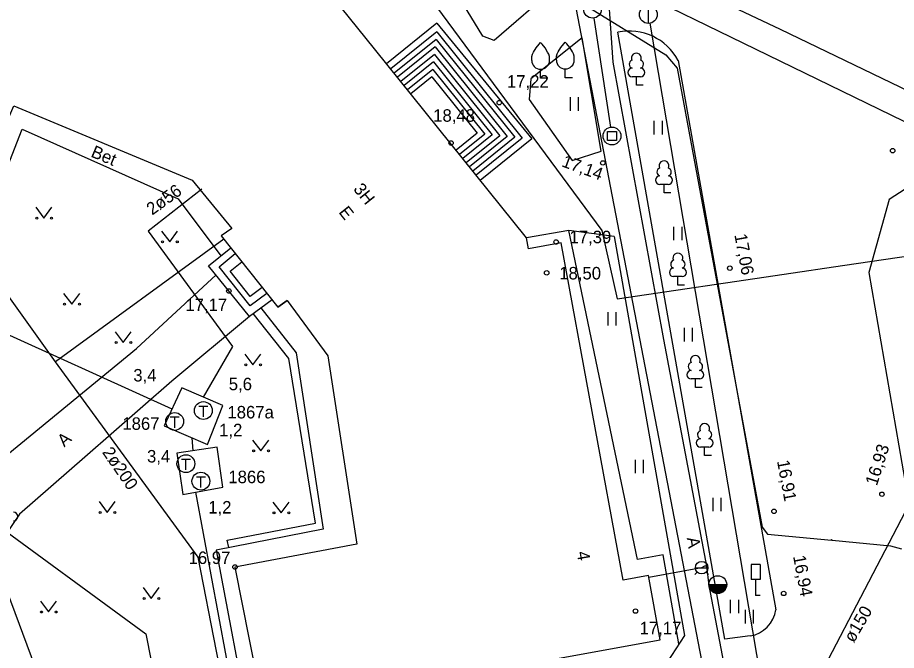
# Model space of a CAD drawing. Extents: x 713540 to 713867, y 6589774 to 6590061.
# Drawn here: x 713651.49 to 713700.77, y 6589880.28 to 6589915.75 of the extents above; entities that cross this region are included whole.
import ezdxf

# ---------------------------------------------------------------- set-up
doc = ezdxf.new("R2010")
doc.units = 0
for name, color, linetype in [('DKAEV', 7, 'Continuous'), ('HALJASTUS', 7, 'Continuous'), ('HOONE', 7, 'Continuous'), ('HOONEDET', 7, 'Continuous'), ('KAEVU_NR', 7, 'Continuous'), ('KKAEV', 7, 'Continuous'), ('KORGUS', 7, 'Continuous'), ('KPKAABEL', 7, 'Continuous'), ('KTRASS', 7, 'Continuous'), ('LIIKLUS', 7, 'Continuous'), ('MPKAABEL', 7, 'Continuous'), ('PUU', 7, 'Continuous'), ('SITRASS', 7, 'Continuous'), ('SKTRASS', 7, 'Continuous'), ('TEE', 7, 'Continuous'), ('TKAEV', 7, 'Continuous'), ('TORU NR', 7, 'Continuous'), ('TTRASS', 7, 'Continuous'), ('VKAEV', 7, 'Continuous'), ('VTRASS', 7, 'Continuous'), ('Слой 1', 7, 'Continuous')]:
    doc.layers.add(name, color=color, linetype=linetype)

msp = doc.modelspace()

# ---------------------------------------------------------------- linework, layer by layer
at = {"layer": 'DKAEV'}
for p, q in [((713684.57, 6589908.86), (713684.57, 6589909.36)), ((713684.57, 6589909.36), (713685.07, 6589909.36)), ((713685.07, 6589909.36), (713685.07, 6589908.86)), ((713685.07, 6589908.86), (713684.57, 6589908.86))]:
    msp.add_line(p, q, dxfattribs=at)
for centre in [(713683.732, 6589916.218), (713684.82, 6589909.11)]:
    msp.add_circle(centre, 0.5, dxfattribs=at)
at = {"layer": 'HALJASTUS'}
for p, q in [((713682.474, 6589911.279), (713682.474, 6589910.518)), ((713682.929, 6589911.279), (713682.929, 6589910.518)), ((713687.173, 6589909.96), (713687.173, 6589909.199)), ((713687.628, 6589909.96), (713687.628, 6589909.199)), ((713652.507, 6589905.117), (713652.97, 6589904.51)), ((713652.97, 6589904.51), (713653.416, 6589905.117)), ((713688.275, 6589904.027), (713688.275, 6589903.266)), ((713688.731, 6589904.027), (713688.731, 6589903.266)), ((713659.557, 6589903.777), (713660.02, 6589903.17)), ((713660.02, 6589903.17), (713660.466, 6589903.777)), ((713654.067, 6589900.287), (713654.53, 6589899.68)), ((713654.53, 6589899.68), (713654.976, 6589900.287)), ((713684.582, 6589899.241), (713684.582, 6589898.48)), ((713685.037, 6589899.241), (713685.037, 6589898.48)), ((713656.957, 6589898.137), (713657.42, 6589897.53)), ((713657.42, 6589897.53), (713657.866, 6589898.137)), ((713688.869, 6589898.349), (713688.869, 6589897.588)), ((713689.324, 6589898.349), (713689.324, 6589897.588)), ((713664.227, 6589896.887), (713664.69, 6589896.28)), ((713664.69, 6589896.28), (713665.136, 6589896.887)), ((713664.667, 6589892.067), (713665.13, 6589891.46)), ((713665.13, 6589891.46), (713665.576, 6589892.067)), ((713686.113, 6589890.967), (713686.113, 6589890.206)), ((713686.568, 6589890.967), (713686.568, 6589890.206)), ((713656.057, 6589888.617), (713656.52, 6589888.01)), ((713656.52, 6589888.01), (713656.966, 6589888.617)), ((713690.48, 6589888.837), (713690.48, 6589888.076)), ((713690.935, 6589888.837), (713690.935, 6589888.076)), ((713665.807, 6589888.587), (713666.27, 6589887.98)), ((713666.27, 6589887.98), (713666.716, 6589888.587)), ((713658.527, 6589883.797), (713658.99, 6589883.19)), ((713658.99, 6589883.19), (713659.436, 6589883.797)), ((713652.767, 6589883.037), (713653.23, 6589882.43)), ((713653.23, 6589882.43), (713653.676, 6589883.037)), ((713691.455, 6589883.117), (713691.455, 6589882.356)), ((713691.91, 6589883.117), (713691.91, 6589882.356)), ((713692.286, 6589882.552), (713692.286, 6589881.791)), ((713692.741, 6589882.552), (713692.741, 6589881.791))]:
    msp.add_line(p, q, dxfattribs=at)
for centre in [(713652.569, 6589904.51), (713653.398, 6589904.51), (713659.619, 6589903.17), (713660.448, 6589903.17), (713654.129, 6589899.68), (713654.958, 6589899.68), (713657.019, 6589897.53), (713657.848, 6589897.53), (713664.289, 6589896.28), (713665.118, 6589896.28), (713664.729, 6589891.46), (713665.558, 6589891.46), (713656.119, 6589888.01), (713656.948, 6589888.01), (713665.869, 6589887.98), (713666.698, 6589887.98), (713658.589, 6589883.19), (713659.418, 6589883.19), (713652.829, 6589882.43), (713653.658, 6589882.43)]:
    msp.add_circle(centre, 0.055, dxfattribs=at)
at = {"layer": 'HOONE'}
for points in [[(713649.497, 6589928.594), (713640.819, 6589907.673), (713648.554, 6589904.463), (713651.284, 6589910.794), (713661.288, 6589906.631), (713663.51, 6589903.92), (713662.91, 6589903.51), (713666.09, 6589899.51), (713666.61, 6589899.89), (713668.88, 6589896.79), (713670.52, 6589886.24), (713663.68, 6589884.95)], [(713609.43, 6589917.22), (713616.586, 6589911.996), (713631.91, 6589900.81), (713633.77, 6589899.45), (713649.493, 6589887.937), (713658.68, 6589881.21), (713662.78, 6589860.48)], [(713663.68, 6589884.95), (713665.274, 6589876.842), (713687.525, 6589880.86), (713686.877, 6589884.477), (713685.445, 6589884.22), (713681.964, 6589903.123), (713680.143, 6589902.776), (713680.023, 6589903.404), (713671.512, 6589913.992), (713669.17, 6589916.906)], [(713683.808, 6589915.723), (713684.744, 6589909.604)], [(713675.005, 6589915.425), (713672.184, 6589913.157)], [(713675.005, 6589915.425), (713680.336, 6589908.952)], [(713680.336, 6589908.952), (713677.437, 6589906.622)], [(713666.61, 6589899.89), (713666.09, 6589899.51)]]:
    msp.add_lwpolyline(points, dxfattribs=at)
at = {"layer": 'HOONEDET'}
for p, q in [((713675.001, 6589914.948), (713672.415, 6589912.869)), ((713675.001, 6589914.948), (713679.792, 6589908.989)), ((713674.955, 6589914.526), (713672.603, 6589912.635)), ((713674.955, 6589914.526), (713679.37, 6589909.035)), ((713674.91, 6589914.104), (713672.791, 6589912.401)), ((713674.91, 6589914.104), (713678.948, 6589909.08)), ((713674.864, 6589913.682), (713672.979, 6589912.167)), ((713674.818, 6589913.261), (713673.167, 6589911.934)), ((713674.818, 6589913.261), (713678.104, 6589909.172)), ((713674.864, 6589913.682), (713678.526, 6589909.126)), ((713674.772, 6589912.839), (713673.355, 6589911.7)), ((713674.772, 6589912.839), (713677.683, 6589909.218)), ((713674.726, 6589912.417), (713673.543, 6589911.466)), ((713674.726, 6589912.417), (713677.261, 6589909.264)), ((713677.261, 6589909.264), (713676.078, 6589908.313)), ((713677.683, 6589909.218), (713676.266, 6589908.079)), ((713678.104, 6589909.172), (713676.454, 6589907.845)), ((713678.526, 6589909.126), (713676.642, 6589907.611)), ((713678.948, 6589909.08), (713676.83, 6589907.378)), ((713679.37, 6589909.035), (713677.018, 6589907.144)), ((713679.792, 6589908.989), (713677.205, 6589906.91))]:
    msp.add_line(p, q, dxfattribs=at)
for points in [[(713643.718, 6589915.944), (713640.045, 6589907.089), (713649.308, 6589903.247), (713651.748, 6589909.484), (713660.49, 6589905.59), (713662.88, 6589902.4)], [(713662.19, 6589901.84), (713663.44, 6589902.85)], [(713662.79, 6589901.77), (713663.69, 6589902.53)], [(713663.42, 6589901.54), (713664.06, 6589902.06)], [(713664.5, 6589899), (713662.19, 6589901.84)], [(713664.54, 6589899.59), (713662.79, 6589901.77)], [(713664.53, 6589900.12), (713663.42, 6589901.54)], [(713665.21, 6589900.61), (713664.53, 6589900.12)], [(713665.47, 6589900.29), (713664.54, 6589899.59)], [(713665.76, 6589899.93), (713664.5, 6589899)], [(713665.14, 6589899.48), (713667.12, 6589896.95)], [(713666.71, 6589896.64), (713664.71, 6589899.16)], [(713668.19, 6589887.41), (713666.71, 6589896.64)], [(713667.12, 6589896.95), (713668.63, 6589887.07)], [(713663.25, 6589886.45), (713668.19, 6589887.41)], [(713668.63, 6589887.07), (713662.63, 6589885.9)], [(713663.33, 6589886.04), (713663.25, 6589886.45)], [(713662.63, 6589885.9), (713664.55, 6589875.69), (713665.069, 6589875.787), (713674.977, 6589877.494)]]:
    msp.add_lwpolyline(points, dxfattribs=at)
at = {"layer": 'KKAEV'}
msp.add_line((713686.861, 6589915.419), (713686.861, 6589916.419), dxfattribs=at)
msp.add_circle((713686.861, 6589915.919), 0.5, dxfattribs=at)
at = {"layer": 'KORGUS'}
for centre in [(713678.5, 6589910.98), (713675.8, 6589908.72), (713700.56, 6589908.29), (713684.31, 6589907.6), (713681.69, 6589903.17), (713681.16, 6589901.44), (713691.43, 6589901.7), (713663.34, 6589900.42), (713699.96, 6589889.03), (713693.91, 6589888.07), (713663.68, 6589884.95), (713694.45, 6589883.47), (713686.14, 6589882.48)]:
    msp.add_circle(centre, 0.125, dxfattribs=at)
at = {"layer": 'KPKAABEL'}
msp.add_lwpolyline([(713678.393, 6589919.51), (713687.845, 6589913.651), (713688.471, 6589912.908), (713693.247, 6589887.193), (713693.551, 6589886.798), (713697.132, 6589886.458), (713697.126, 6589886.493), (713697.156, 6589886.498), (713697.164, 6589886.456), (713700.447, 6589886.145), (713701.061, 6589885.962)], dxfattribs=at)
at = {"layer": 'KTRASS'}
msp.add_lwpolyline([(713686.944, 6589915.426), (713693.392, 6589877.274)], dxfattribs=at)
at = {"layer": 'LIIKLUS'}
for points in [[(713692.624, 6589885.096), (713692.624, 6589884.246)], [(713693.124, 6589885.096), (713692.624, 6589885.096)], [(713693.124, 6589885.096), (713693.124, 6589884.246)], [(713693.124, 6589884.246), (713692.624, 6589884.246)], [(713692.874, 6589884.246), (713692.874, 6589883.346)], [(713693.124, 6589883.346), (713692.874, 6589883.346)]]:
    msp.add_lwpolyline(points, dxfattribs=at)
at = {"layer": 'MPKAABEL'}
msp.add_lwpolyline([(713694.011, 6589938.961), (713692.89, 6589933.64), (713698.13, 6589925.84), (713701.56, 6589922.83), (713707.37, 6589919), (713707.983, 6589913.318), (713708.27, 6589910.66), (713700.37, 6589905.55), (713699.23, 6589901.46), (713701.24, 6589889.8), (713704.212, 6589873.404), (713706.92, 6589858.46), (713712.25, 6589828.58), (713717.93, 6589797.45), (713721.28, 6589780.69), (713722.515, 6589774.068)], dxfattribs=at)
at = {"layer": 'PUU'}
for p, q in [((713680.82, 6589912.35), (713680.82, 6589912.85)), ((713682.204, 6589912.368), (713682.204, 6589912.868)), ((713681.22, 6589912.35), (713680.82, 6589912.35)), ((713682.604, 6589912.368), (713682.204, 6589912.368)), ((713686.428, 6589912.433), (713685.948, 6589912.433)), ((713686.188, 6589911.958), (713686.188, 6589912.433)), ((713686.568, 6589911.958), (713686.188, 6589911.958)), ((713687.982, 6589906.394), (713687.502, 6589906.394)), ((713687.742, 6589905.919), (713687.742, 6589906.394)), ((713688.122, 6589905.919), (713687.742, 6589905.919)), ((713688.757, 6589901.226), (713688.277, 6589901.226)), ((713688.517, 6589900.751), (713688.517, 6589901.226)), ((713688.897, 6589900.751), (713688.517, 6589900.751)), ((713689.74, 6589895.49), (713689.26, 6589895.49)), ((713689.5, 6589895.015), (713689.5, 6589895.49)), ((713689.88, 6589895.015), (713689.5, 6589895.015)), ((713690.257, 6589891.667), (713689.777, 6589891.667)), ((713690.017, 6589891.192), (713690.017, 6589891.667)), ((713690.397, 6589891.192), (713690.017, 6589891.192))]:
    msp.add_line(p, q, dxfattribs=at)
for points in [[(713680.32, 6589913.35), (713680.32, 6589913.5), (713680.33, 6589913.565), (713680.365, 6589913.695), (713680.425, 6589913.815), (713680.57, 6589914.05), (713680.73, 6589914.255), (713680.82, 6589914.35)], [(713681.32, 6589913.35), (713681.32, 6589913.5), (713681.31, 6589913.565), (713681.275, 6589913.695), (713681.215, 6589913.815), (713681.07, 6589914.05), (713680.91, 6589914.255), (713680.82, 6589914.35)], [(713681.704, 6589913.368), (713681.704, 6589913.518), (713681.714, 6589913.583), (713681.749, 6589913.713), (713681.809, 6589913.833), (713681.954, 6589914.068), (713682.114, 6589914.273), (713682.204, 6589914.368)], [(713682.704, 6589913.368), (713682.704, 6589913.518), (713682.694, 6589913.583), (713682.659, 6589913.713), (713682.599, 6589913.833), (713682.454, 6589914.068), (713682.294, 6589914.273), (713682.204, 6589914.368)]]:
    msp.add_lwpolyline(points, dxfattribs=at)
for centre, radius, start, end in [((713686.188, 6589913.478), 0.277, 332.5799, 207.4201), ((713680.82, 6589913.35), 0.5, 180, 0), ((713682.204, 6589913.368), 0.5, 180, 0), ((713686.018, 6589913.131), 0.233, 109.0217, 253.1415), ((713686.358, 6589913.131), 0.233, 286.8508, 70.9859), ((713685.95, 6589912.671), 0.238, 90.0016, 269.3953), ((713686.425, 6589912.671), 0.238, 270.6047, 89.9984), ((713687.742, 6589907.439), 0.277, 332.5799, 207.4201), ((713687.504, 6589906.631), 0.238, 90.0016, 269.3953), ((713687.572, 6589907.091), 0.233, 109.0217, 253.1415), ((713687.912, 6589907.091), 0.233, 286.8508, 70.9859), ((713687.979, 6589906.631), 0.238, 270.6047, 89.9984), ((713688.517, 6589902.271), 0.277, 332.5799, 207.4201), ((713688.347, 6589901.924), 0.233, 109.0217, 253.1415), ((713688.687, 6589901.924), 0.233, 286.8508, 70.9859), ((713688.28, 6589901.464), 0.238, 90.0016, 269.3953), ((713688.755, 6589901.464), 0.238, 270.6047, 89.9984), ((713689.5, 6589896.535), 0.277, 332.5799, 207.4201), ((713689.33, 6589896.188), 0.233, 109.0217, 253.1415), ((713689.67, 6589896.188), 0.233, 286.8508, 70.9859), ((713689.262, 6589895.728), 0.238, 90.0016, 269.3953), ((713689.737, 6589895.728), 0.238, 270.6047, 89.9984), ((713689.847, 6589892.364), 0.233, 109.0217, 253.1415), ((713690.017, 6589892.712), 0.277, 332.5799, 207.4201), ((713690.187, 6589892.364), 0.233, 286.8508, 70.9859), ((713689.779, 6589891.904), 0.238, 90.0016, 269.3953), ((713690.254, 6589891.904), 0.238, 270.6047, 89.9984), ((713651.267, 6589887.782), 0.238, 270.6047, 89.9984)]:
    msp.add_arc(centre, radius, start, end, dxfattribs=at)
at = {"layer": 'SITRASS'}
for points in [[(713680.76, 6589850.01), (713672.23, 6589848.51), (713669.283, 6589865.987), (713667.62, 6589875.84), (713665.21, 6589875.309), (713665.174, 6589875.301), (713663.67, 6589874.97), (713661.62, 6589885.51), (713653.61, 6589896.45), (713649.76, 6589901.81), (713649.429, 6589901.945), (713648.305, 6589902.402), (713638.16, 6589906.53), (713639.91, 6589911.24), (713638.2, 6589911.92), (713614.722, 6589921.827), (713596.94, 6589929.45), (713589.631, 6589932.637), (713589.097, 6589932.87), (713558.329, 6589946.285), (713549.9, 6589949.96), (713539.965, 6589954.262)], [(713638.2, 6589911.92), (713646.56, 6589930.97), (713672.28, 6589920.04), (713673.742, 6589918.058), (713674.353, 6589917.232), (713684.25, 6589903.82), (713685.11, 6589899.99), (713694.473, 6589901.366), (713697.757, 6589901.848), (713704.78, 6589902.88), (713705.47, 6589904.42), (713707.4, 6589905.83), (713709.059, 6589905.94)], [(713680.008, 6589920.248), (713692.16, 6589914.332), (713701.195, 6589909.935), (713709.36, 6589905.96), (713721.89, 6589899.976)], [(713663.06, 6589903.33), (713653.61, 6589896.45)]]:
    msp.add_lwpolyline(points, dxfattribs=at)
at = {"layer": 'SKTRASS'}
msp.add_lwpolyline([(713694.018, 6589874.129), (713709.448, 6589903.72)], dxfattribs=at)
at = {"layer": 'TEE'}
for points in [[(713677.733, 6589919.742), (713681.643, 6589917.433), (713678.218, 6589914.459), (713677.571, 6589914.705), (713676.503, 6589916.475)], [(713691.152, 6589880.904), (713685.149, 6589914.927)], [(713684.213, 6589908.264), (713683.149, 6589914.605), (713680.263, 6589912.319), (713680.182, 6589911.162), (713682.583, 6589907.727), (713684.213, 6589908.264)], [(713688.532, 6589913.339), (713694.015, 6589882.555)], [(713684.942, 6589903.469), (713682.403, 6589903.813), (713680.023, 6589903.404)], [(713688.58, 6589880.639), (713687.684, 6589885.637), (713686.248, 6589885.38), (713682.403, 6589903.813)], [(713684.942, 6589903.469), (713688.891, 6589881.119)], [(713646.94, 6589888.03), (713649.348, 6589889.993), (713658.16, 6589897.2), (713662.62, 6589901.32)], [(713664.5, 6589899), (713660.15, 6589895.36), (713655.26, 6589891.1), (713651.6, 6589887.92), (713650.82, 6589886.76), (713650.59, 6589885.31), (713650.67, 6589884.22), (713653.36, 6589876.96), (713654.18, 6589875.76), (713655.15, 6589874.57), (713656.86, 6589873.47), (713658.69, 6589872.98), (713659.62, 6589872.91), (713665.5, 6589874.051), (713674.688, 6589875.556), (713675.117, 6589876.72)], [(713688.891, 6589881.119), (713686.945, 6589878.115), (713678.427, 6589876.495), (713678.244, 6589877.28)], [(713692.571, 6589881.087), (713691.152, 6589880.904)]]:
    msp.add_lwpolyline(points, dxfattribs=at)
for centre, radius, start, end in [((713685.782, 6589911.877), 3.115, 28.0011, 101.7239), ((713692.272, 6589882.825), 1.764, 279.7662, 351.1927)]:
    msp.add_arc(centre, radius, start, end, dxfattribs=at)
at = {"layer": 'TKAEV'}
for p, q in [((713661.66, 6589893.97), (713662.16, 6589893.97)), ((713661.91, 6589893.37), (713661.91, 6589893.97)), ((713660.05, 6589893.36), (713660.55, 6589893.36)), ((713660.3, 6589892.76), (713660.3, 6589893.36)), ((713660.68, 6589890.99), (713661.18, 6589890.99)), ((713660.93, 6589890.39), (713660.93, 6589890.99)), ((713661.52, 6589890.01), (713662.02, 6589890.01)), ((713661.77, 6589889.41), (713661.77, 6589890.01))]:
    msp.add_line(p, q, dxfattribs=at)
for centre in [(713661.91, 6589893.72), (713660.3, 6589893.11), (713660.93, 6589890.74), (713661.77, 6589889.76)]:
    msp.add_circle(centre, 0.5, dxfattribs=at)
at = {"layer": 'TTRASS'}
for points in [[(713631.1, 6589906.97), (713648.617, 6589899.011), (713649.407, 6589898.677), (713660.15, 6589893.81)], [(713661.82, 6589906.12), (713658.82, 6589903.78), (713663.54, 6589897.31), (713661.9, 6589894.48)], [(713660.7, 6589895), (713659.72, 6589892.86), (713662.14, 6589891.81), (713663, 6589894), (713660.7, 6589895)], [(713661.27, 6589892.19), (713661.31, 6589891.47)], [(713660.42, 6589891.34), (713660.75, 6589889.02), (713663, 6589889.43), (713662.68, 6589891.67), (713660.42, 6589891.34)], [(713661.46, 6589889.14), (713664.48, 6589872.93), (713667.07, 6589873.28), (713667.499, 6589870.716), (713664.86, 6589870.29), (713667.94, 6589853.83)]]:
    msp.add_lwpolyline(points, dxfattribs=at)
at = {"layer": 'VKAEV'}
for p, q in [((713689.602, 6589884.667), (713689.462, 6589884.527)), ((713689.499, 6589884.914), (713690.199, 6589884.914)), ((713690.096, 6589884.667), (713690.236, 6589884.527)), ((713690.254, 6589883.964), (713691.254, 6589883.964))]:
    msp.add_line(p, q, dxfattribs=at)
for centre, radius in [((713689.849, 6589884.914), 0.35), ((713690.754, 6589883.964), 0.5)]:
    msp.add_circle(centre, radius, dxfattribs=at)
for radius in [0.483, 0.468, 0.45, 0.435, 0.418, 0.403, 0.386, 0.371, 0.354, 0.339, 0.321, 0.306, 0.289, 0.274, 0.257, 0.242, 0.224, 0.209, 0.192, 0.177, 0.16, 0.145, 0.127, 0.112, 0.0951, 0.0801, 0.0628, 0.0478, 0.0328, 0.0178]:
    msp.add_arc((713690.754, 6589883.964), radius, 180, 0, dxfattribs=at)
at = {"layer": 'VTRASS'}
msp.add_line((713689.849, 6589884.914), (713686.896, 6589884.371), dxfattribs=at)
for points in [[(713721.093, 6589902.329), (713720.528, 6589902.588), (713708.752, 6589908.105), (713703.079, 6589910.841), (713694.266, 6589915.073), (713686.266, 6589918.865), (713684.308, 6589921.181)], [(713708.725, 6589774.068), (713707.065, 6589783.601), (713705.018, 6589794.55), (713701.84, 6589812.321), (713699.235, 6589827.436), (713699.875, 6589827.579), (713696.888, 6589845.261), (713694.289, 6589860.829), (713691.539, 6589877.243), (713690.275, 6589883.906), (713690.135, 6589884.996), (713689.231, 6589889.843), (713687.737, 6589897.698), (713684.897, 6589913.25), (713684.491, 6589918.952), (713684.308, 6589921.181)], [(713690.135, 6589884.996), (713690.003, 6589884.989), (713689.841, 6589884.913)], [(713690.275, 6589883.906), (713690.418, 6589883.924), (713690.751, 6589883.969)]]:
    msp.add_lwpolyline(points, dxfattribs=at)
at = {"layer": 'Слой 1'}
msp.add_lwpolyline([(713682.51, 6589917.77), (713690.33, 6589877.18), (713657.78, 6589870.72), (713657.67, 6589868.71), (713640.88, 6589865.96), (713635.67, 6589892.95), (713631.47, 6589895.07), (713633.95, 6589902.38), (713645.78, 6589933.24)], close=True, dxfattribs=at)

# ---------------------------------------------------------------- texts
at = {"layer": 'HOONE'}
for s, rotation, p in [('3H', 308.7941, (713670.285, 6589906.121)), ('E', 308.7941, (713669.465, 6589904.828)), ('4', 280.054, (713682.841, 6589885.778))]:
    msp.add_text(s, height=0.7, rotation=rotation, dxfattribs=at).set_placement(p)
at = {"layer": 'KAEVU_NR'}
for s, p in [('1867a', (713663.258, 6589893.28)), ('1867', (713657.367, 6589892.64)), ('1866', (713663.31, 6589889.65))]:
    msp.add_text(s, height=0.7, dxfattribs=at).set_placement(p)
at = {"layer": 'KORGUS'}
for s, p in [('17,22', (713678.933, 6589911.82)), ('18,48', (713674.797, 6589909.91)), ('17,39', (713682.442, 6589903.1)), ('18,50', (713681.865, 6589901.07)), ('17,17', (713660.901, 6589899.3)), ('16,97', (713661.081, 6589885.12)), ('17,17', (713686.371, 6589881.18))]:
    msp.add_text(s, height=0.7, dxfattribs=at).set_placement(p)
for s, rotation, p in [('17,14', 339.8637, (713681.957, 6589907.417)), ('17,06', 280.5208, (713691.683, 6589903.571)), ('16,93', 72.2629, (713699.674, 6589889.467)), ('16,91', 280.5208, (713694.072, 6589890.89)), ('16,94', 280.5208, (713694.974, 6589885.551))]:
    msp.add_text(s, height=0.7, rotation=rotation, dxfattribs=at).set_placement(p)
at = {"layer": 'TEE'}
for s, rotation, p in [('Bet', 337.249, (713655.553, 6589907.965)), ('A', 42.1747, (713654.107, 6589891.647)), ('A', 279.4702, (713689.012, 6589886.578))]:
    msp.add_text(s, height=0.7, rotation=rotation, dxfattribs=at).set_placement(p)
at = {"layer": 'TORU NR'}
for s, rotation, p in [('2ø56', 35.72, (713659.033, 6589904.643)), ('2ø200', 304.6266, (713656.209, 6589891.382)), ('ø150', 59.7436, (713698.376, 6589880.662))]:
    msp.add_text(s, height=0.7, rotation=rotation, dxfattribs=at).set_placement(p)
for s, p in [('3,4', (713657.979, 6589895.35)), ('5,6', (713663.334, 6589894.86)), ('1,2', (713662.794, 6589892.28)), ('3,4', (713658.749, 6589890.81)), ('1,2', (713662.184, 6589887.95))]:
    msp.add_text(s, height=0.7, dxfattribs=at).set_placement(p)

doc.saveas('drawing.dxf')
